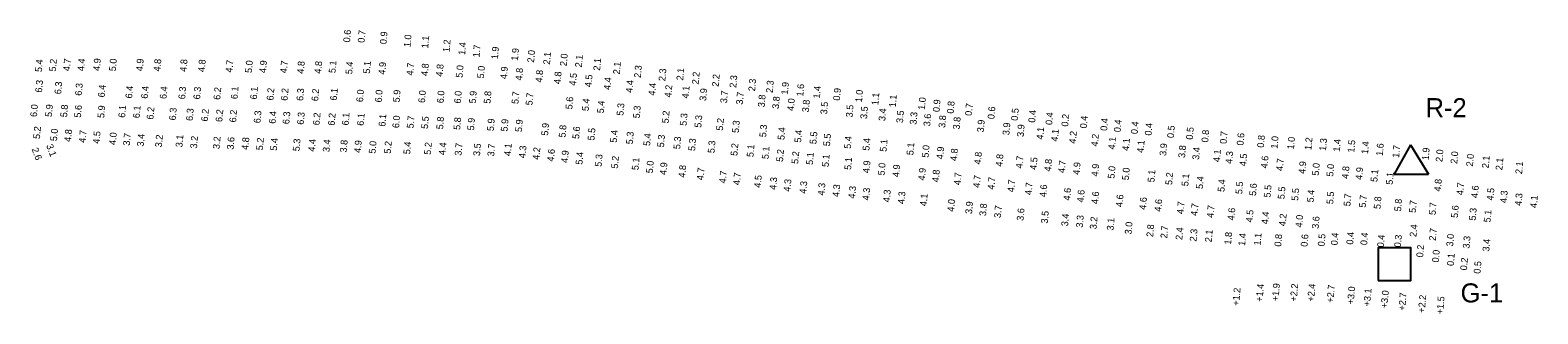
# Model space of a CAD drawing. Extents: x 1023796 to 1112670, y 656573 to 837340.
# Drawn here: x 1026033 to 1027140, y 824983 to 825192 of the extents above; entities that cross this region are included whole.
import ezdxf

# ---------------------------------------------------------------- set-up
doc = ezdxf.new("R2010")
doc.units = 0
doc.layers.add('V-CHAN-NAID', color=7, linetype='Continuous')
doc.layers.add('V-TOPO-SOUN', color=7, linetype='Continuous')

msp = doc.modelspace()

# ---------------------------------------------------------------- linework, layer by layer
at = {"layer": 'V-CHAN-NAID'}
for p, q in [((1027046.2, 825107.7), (1027034.2, 825086.1)), ((1027046.2, 825107.7), (1027059.4, 825086.1)), ((1027034.2, 825086.1), (1027059.4, 825086.1))]:
    msp.add_line(p, q, dxfattribs=at)
msp.add_lwpolyline([(1027022.6, 825007.8), (1027046.6, 825007.8), (1027046.6, 825031.8), (1027022.6, 825031.8)], close=True, dxfattribs=at)

# ---------------------------------------------------------------- texts
for s, p in [('R-2', (1027057.4, 825127.9)), ('G-1', (1027083.1, 824991.8))]:
    msp.add_text(s, height=14, dxfattribs=at).set_placement(p)
at = {"layer": 'V-TOPO-SOUN'}
for s, rotation, p in [('0.6', 85, (1026267.6, 825182.7)), ('0.7', 85, (1026278.2, 825182.4)), ('0.9', 85, (1026294.4, 825181.4)), ('1.0', 85, (1026312, 825179.2)), ('1.1', 85, (1026325, 825178.3)), ('1.2', 85, (1026340.7, 825175.5)), ('1.4', 85, (1026352.1, 825173.5)), ('1.7', 85, (1026362.7, 825171.7)), ('5.4', 85, (1026041.3, 825160.9)), ('5.2', 85, (1026051.6, 825161.3)), ('4.7', 85, (1026061.9, 825161.5)), ('4.4', 85, (1026072.3, 825161.6)), ('4.9', 85, (1026083.9, 825161.7)), ('5.0', 85, (1026095.6, 825161.5)), ('4.9', 85, (1026115.4, 825161.5)), ('4.8', 85, (1026128.3, 825161.3)), ('4.8', 85, (1026147.5, 825161.1)), ('4.8', 85, (1026160.9, 825160.9)), ('4.7', 85, (1026181.2, 825160.5)), ('5.0', 85, (1026195.5, 825160.2)), ('4.9', 85, (1026205.9, 825160.2)), ('4.7', 85, (1026221.2, 825160)), ('4.8', 85, (1026233.6, 825159.7)), ('4.8', 85, (1026246.4, 825159.7)), ('5.1', 85, (1026256.9, 825160.1)), ('1.9', 85, (1026376.2, 825170.3)), ('1.9', 85, (1026390.9, 825169.2)), ('2.0', 85, (1026402.7, 825167.8)), ('2.1', 85, (1026414.4, 825166.4)), ('2.0', 85, (1026426.7, 825165.2)), ('2.1', 85, (1026437.8, 825164.3)), ('2.1', 85, (1026451.2, 825161.9)), ('5.4', 85, (1026269.2, 825159.3)), ('5.1', 85, (1026282.2, 825159.7)), ('4.9', 85, (1026293.4, 825159)), ('4.7', 85, (1026313.9, 825158.4)), ('4.8', 85, (1026324.7, 825158)), ('4.8', 85, (1026335.6, 825157.5)), ('5.0', 85, (1026350.2, 825156.7)), ('5.0', 85, (1026365.9, 825156.2)), ('4.9', 85, (1026382.8, 825155.7)), ('4.8', 85, (1026393.9, 825154.7)), ('4.8', 85, (1026408.7, 825153.2)), ('4.8', 85, (1026422.2, 825152)), ('4.5', 85, (1026433.5, 825150.9)), ('4.5', 85, (1026444.9, 825149.8)), ('2.1', 85, (1026465.7, 825159.2)), ('2.3', 85, (1026481.1, 825156.6)), ('2.3', 85, (1026499.1, 825154.2)), ('2.1', 85, (1026512.2, 825154.7)), ('2.2', 85, (1026523.6, 825151.8)), ('2.2', 85, (1026538.3, 825150.1)), ('2.3', 85, (1026551.2, 825149.3)), ('6.3', 85, (1026041.4, 825145.8)), ('6.3', 85, (1026055.5, 825144.6)), ('6.3', 85, (1026070.6, 825143.5)), ('6.4', 85, (1026087.4, 825142.3)), ('6.4', 85, (1026107.6, 825141.5)), ('6.4', 85, (1026119.1, 825141.3)), ('6.4', 85, (1026132.8, 825141.1)), ('6.3', 85, (1026146.5, 825140.9)), ('6.3', 85, (1026157.5, 825140.8)), ('6.2', 85, (1026172.3, 825140.5)), ('6.1', 85, (1026185, 825141)), ('6.1', 85, (1026199.2, 825140.8)), ('6.2', 85, (1026211.3, 825140)), ('6.2', 85, (1026221.7, 825139.8)), ('6.3', 85, (1026233.2, 825139.7)), ('6.2', 85, (1026244.2, 825139.5)), ('6.1', 85, (1026257.9, 825139.9)), ('6.0', 85, (1026277.1, 825138.8)), ('6.0', 85, (1026290.8, 825138.6)), ('5.9', 85, (1026304, 825138.6)), ('6.0', 85, (1026322.6, 825138.2)), ('6.0', 85, (1026336.3, 825138)), ('6.0', 85, (1026348.9, 825137.8)), ('5.9', 85, (1026359.9, 825137.8)), ('5.8', 85, (1026370.7, 825137.7)), ('5.7', 85, (1026391.2, 825137.4)), ('4.4', 85, (1026458.8, 825147.8)), ('4.4', 85, (1026475, 825145.7)), ('4.4', 85, (1026491.6, 825143.6)), ('4.2', 85, (1026503.5, 825142.2)), ('4.1', 85, (1026516.2, 825141.5)), ('3.9', 85, (1026529.1, 825139.7)), ('3.7', 85, (1026544.4, 825138)), ('2.3', 85, (1026565, 825146.7)), ('2.3', 85, (1026578, 825145.5)), ('1.9', 85, (1026589.1, 825144.3)), ('1.6', 85, (1026600.4, 825142.9)), ('1.4', 85, (1026612.6, 825141.4)), ('0.9', 85, (1026627.3, 825139.9)), ('1.0', 85, (1026643.5, 825138.6)), ('6.0', 85, (1026037.7, 825127.9)), ('5.9', 85, (1026048.7, 825127.9)), ('5.8', 85, (1026059.8, 825127.7)), ('5.6', 85, (1026070, 825127.4)), ('5.9', 85, (1026087.1, 825127.1)), ('6.1', 85, (1026102.4, 825127.3)), ('6.1', 85, (1026113.1, 825127)), ('5.7', 85, (1026401.5, 825136.4)), ('5.6', 85, (1026430.8, 825133.5)), ('5.4', 85, (1026442.8, 825132.2)), ('5.4', 85, (1026453.9, 825130.6)), ('5.3', 85, (1026468.3, 825128.8)), ('5.3', 85, (1026480.3, 825126.9)), ('3.7', 85, (1026556, 825137)), ('3.8', 85, (1026572, 825135)), ('3.8', 85, (1026582.5, 825133.8)), ('4.0', 85, (1026593.5, 825132.3)), ('3.8', 85, (1026604.5, 825131.3)), ('3.5', 85, (1026617.9, 825129.8)), ('3.5', 85, (1026636.6, 825127.6)), ('1.1', 85, (1026655.5, 825136.5)), ('1.1', 85, (1026668.3, 825135)), ('1.0', 85, (1026689.7, 825133.1)), ('0.9', 85, (1026700.5, 825131.5)), ('0.8', 85, (1026710.8, 825130.3)), ('0.7', 85, (1026724.1, 825128.7)), ('6.2', 85, (1026123.2, 825126)), ('6.3', 85, (1026139.6, 825125.4)), ('6.3', 85, (1026152.1, 825125)), ('6.2', 85, (1026163.2, 825124.6)), ('6.2', 85, (1026173.8, 825124.2)), ('6.2', 85, (1026183.9, 825123.9)), ('6.3', 85, (1026201.8, 825123.3)), ('6.4', 85, (1026212.9, 825122.9)), ('6.3', 85, (1026223, 825122.6)), ('6.3', 85, (1026233.6, 825122.2)), ('6.2', 85, (1026245.2, 825121.8)), ('6.2', 85, (1026256.3, 825121.5)), ('6.1', 85, (1026266.5, 825121.7)), ('6.1', 85, (1026277.6, 825121.4)), ('6.1', 85, (1026293.5, 825120.8)), ('6.0', 85, (1026303.6, 825119.7)), ('5.7', 85, (1026314.2, 825119.5)), ('5.5', 85, (1026324.8, 825119.1)), ('5.8', 85, (1026335.9, 825118.8)), ('5.8', 85, (1026348.5, 825118.4)), ('5.9', 85, (1026358.6, 825118)), ('5.9', 85, (1026373.1, 825117.5)), ('5.9', 85, (1026383.2, 825117.2)), ('5.9', 85, (1026393.8, 825116.8)), ('5.2', 85, (1026501.5, 825123.2)), ('5.3', 85, (1026514.7, 825121.4)), ('5.3', 85, (1026525.5, 825120)), ('5.2', 85, (1026541.4, 825117.8)), ('5.3', 85, (1026553, 825116.1)), ('3.5', 85, (1026647.2, 825126.4)), ('3.4', 85, (1026660.6, 825124.9)), ('3.5', 85, (1026673.6, 825123.4)), ('3.3', 85, (1026683.5, 825122.3)), ('3.6', 85, (1026693.6, 825121)), ('3.8', 85, (1026704.6, 825119.9)), ('3.8', 85, (1026715.2, 825118.7)), ('3.9', 85, (1026732.9, 825116.6)), ('0.6', 85, (1026740.7, 825126.3)), ('0.5', 85, (1026757.9, 825125.1)), ('0.4', 85, (1026770.6, 825123.7)), ('0.4', 85, (1026783.2, 825122)), ('0.2', 85, (1026794.9, 825120.8)), ('0.4', 85, (1026808.5, 825119.5)), ('0.4', 85, (1026823.5, 825117.7)), ('0.4', 85, (1026833.4, 825116.7)), ('5.2', 85, (1026039.9, 825111.7)), ('5.0', 85, (1026052.4, 825110.1)), ('4.8', 85, (1026062.7, 825109.6)), ('4.7', 85, (1026073.4, 825108.9)), ('4.5', 85, (1026083.7, 825108.2)), ('4.0', 85, (1026095.6, 825107.3)), ('3.7', 85, (1026105.9, 825106.8)), ('3.4', 85, (1026116.1, 825106.2)), ('3.2', 85, (1026129.4, 825105.6)), ('3.1', 85, (1026144.5, 825105.6)), ('3.2', 85, (1026155.2, 825104.7)), ('3.2', 85, (1026171.8, 825104.3)), ('5.9', 85, (1026413, 825114.2)), ('5.8', 85, (1026425.8, 825112.8)), ('5.6', 85, (1026435.8, 825111.7)), ('5.5', 85, (1026447, 825110.6)), ('5.4', 85, (1026463.5, 825109)), ('5.3', 85, (1026475.2, 825107.8)), ('5.4', 85, (1026487.9, 825106.6)), ('5.3', 85, (1026498.1, 825105.6)), ('5.3', 85, (1026573.1, 825113)), ('5.4', 85, (1026586.5, 825111)), ('5.4', 85, (1026598.8, 825109.1)), ('5.5', 85, (1026610, 825107.9)), ('5.5', 85, (1026620, 825106.4)), ('5.4', 85, (1026635.3, 825104.5)), ('3.9', 85, (1026751.7, 825114.5)), ('3.9', 85, (1026762.2, 825113.2)), ('4.1', 85, (1026776.5, 825111.3)), ('4.1', 85, (1026787.3, 825109.8)), ('4.2', 85, (1026800.5, 825108.3)), ('4.2', 85, (1026816.7, 825106.2)), ('0.4', 85, (1026845.9, 825115.3)), ('0.4', 85, (1026856.1, 825114.2)), ('0.5', 85, (1026872.5, 825112.4)), ('0.5', 85, (1026886.4, 825111.2)), ('0.8', 85, (1026897.7, 825109.2)), ('0.7', 85, (1026911.2, 825108.1)), ('0.6', 85, (1026923.6, 825106.9)), ('0.8', 85, (1026938.6, 825105.3)), ('1.0', 85, (1026948.6, 825104.6)), ('2.6', 290, (1026033.8, 825104.5)), ('3.1', 290, (1026044.5, 825107.1)), ('3.6', 85, (1026182.1, 825103.9)), ('4.8', 85, (1026192.9, 825103.7)), ('5.2', 85, (1026203.6, 825103.4)), ('5.4', 85, (1026213.9, 825103.1)), ('5.3', 85, (1026230.5, 825102.7)), ('4.4', 85, (1026241.8, 825102.4)), ('3.4', 85, (1026252.5, 825102.1)), ('3.8', 85, (1026265.1, 825101.8)), ('4.9', 85, (1026275.5, 825101.5)), ('5.0', 85, (1026286.3, 825101)), ('5.2', 85, (1026297.5, 825100.9)), ('5.4', 85, (1026311.7, 825100.5)), ('5.2', 85, (1026326.9, 825100.1)), ('4.4', 85, (1026337.6, 825099.9)), ('3.7', 85, (1026349.4, 825099.5)), ('3.5', 85, (1026363, 825099.2)), ('3.7', 85, (1026373.4, 825098.9)), ('4.1', 85, (1026385.6, 825099.2)), ('4.3', 85, (1026396.4, 825097.6)), ('4.2', 85, (1026406.6, 825096.4)), ('4.6', 85, (1026417.3, 825095.1)), ('4.9', 85, (1026427.5, 825094.1)), ('5.3', 85, (1026510, 825104.2)), ('5.3', 85, (1026520.9, 825102.9)), ('5.3', 85, (1026535.2, 825101.3)), ('5.2', 85, (1026552, 825099.3)), ('5.1', 85, (1026563.8, 825098.4)), ('5.1', 85, (1026574.9, 825096.9)), ('5.2', 85, (1026585.5, 825094.9)), ('5.2', 85, (1026596.7, 825093.4)), ('5.4', 85, (1026648.9, 825103.1)), ('5.1', 85, (1026661.5, 825102.3)), ('5.1', 85, (1026681.2, 825099.8)), ('5.0', 85, (1026692.4, 825098)), ('4.9', 85, (1026703.1, 825096.8)), ('4.8', 85, (1026713.2, 825095.5)), ('4.1', 85, (1026829.2, 825104)), ('4.1', 85, (1026839.5, 825103)), ('4.1', 85, (1026850.3, 825101.5)), ('3.9', 85, (1026866.9, 825099.3)), ('3.8', 85, (1026880.7, 825097.8)), ('3.4', 85, (1026891, 825096.4)), ('4.1', 85, (1026906.3, 825094.7)), ('4.3', 85, (1026915.3, 825093.5)), ('1.0', 85, (1026960.7, 825104)), ('1.2', 85, (1026973.5, 825103.6)), ('1.3', 85, (1026984.2, 825103)), ('1.4', 85, (1026994.4, 825102.4)), ('1.5', 85, (1027005, 825101.7)), ('1.4', 85, (1027015.1, 825100.7)), ('1.6', 85, (1027025.9, 825099.3)), ('1.7', 85, (1027037.9, 825097.9)), ('1.9', 85, (1027059.6, 825096.1)), ('2.0', 85, (1027069.7, 825094.8)), ('2.0', 85, (1027080.6, 825093.4)), ('5.4', 85, (1026438.2, 825092.9)), ('5.3', 85, (1026452.3, 825091.3)), ('5.2', 85, (1026464.3, 825090)), ('5.1', 85, (1026479.4, 825088.8)), ('5.0', 85, (1026489.9, 825086.5)), ('4.9', 85, (1026499.9, 825085.3)), ('4.8', 85, (1026513.7, 825083.3)), ('5.1', 85, (1026607.4, 825092.7)), ('5.1', 85, (1026619, 825091.1)), ('5.1', 85, (1026635.5, 825089)), ('4.9', 85, (1026649, 825086.6)), ('5.0', 85, (1026660.1, 825084.9)), ('4.9', 85, (1026670.8, 825083.7)), ('4.8', 85, (1026730.8, 825093)), ('4.8', 85, (1026746.6, 825091.4)), ('4.7', 85, (1026761.3, 825090.1)), ('4.5', 85, (1026771.7, 825089)), ('4.8', 85, (1026782.3, 825087.8)), ('4.7', 85, (1026792.5, 825086.7)), ('4.9', 85, (1026803.3, 825085.4)), ('4.9', 85, (1026816.9, 825084.2)), ('5.0', 85, (1026828.9, 825082.6)), ('4.5', 85, (1026925.6, 825091.7)), ('4.6', 85, (1026941.3, 825090.1)), ('4.7', 85, (1026952.5, 825088.2)), ('4.9', 85, (1026969, 825086.1)), ('5.0', 85, (1026978.9, 825084.8)), ('5.0', 85, (1026989.5, 825084.1)), ('4.8', 85, (1027000.7, 825082.5)), ('2.0', 85, (1027092.1, 825091.5)), ('2.1', 85, (1027103.7, 825090.2)), ('2.1', 85, (1027113.7, 825088.7)), ('2.1', 85, (1027128.2, 825085.9)), ('4.7', 85, (1026527.1, 825081.4)), ('4.7', 85, (1026543.6, 825079.1)), ('4.7', 85, (1026553.8, 825077.8)), ('4.5', 85, (1026569.2, 825075.9)), ('4.3', 85, (1026580.5, 825074.4)), ('4.3', 85, (1026590.9, 825073)), ('4.3', 85, (1026602.6, 825071.5)), ('4.9', 85, (1026689.7, 825081.2)), ('4.8', 85, (1026699.9, 825079.9)), ('4.7', 85, (1026715.9, 825077.8)), ('4.7', 85, (1026730, 825075.9)), ('4.7', 85, (1026740.7, 825074.5)), ('4.7', 85, (1026755.2, 825072.6)), ('5.0', 85, (1026839.4, 825081.4)), ('5.1', 85, (1026858.2, 825079.8)), ('5.2', 85, (1026871.2, 825077.9)), ('5.1', 85, (1026883.1, 825077)), ('5.4', 85, (1026893.8, 825075)), ('5.4', 85, (1026909.6, 825072.8)), ('5.5', 85, (1026922.7, 825071.2)), ('4.9', 85, (1027010.8, 825081.7)), ('5.1', 85, (1027021.9, 825080.1)), ('5.1', 85, (1027033.2, 825078.1)), ('4.8', 85, (1027068.5, 825073.1)), ('4.3', 85, (1026615.9, 825070.2)), ('4.3', 85, (1026626.8, 825069.1)), ('4.3', 85, (1026638.4, 825067.9)), ('4.3', 85, (1026648.8, 825066.6)), ('4.3', 85, (1026663.9, 825065.2)), ('4.3', 85, (1026674.7, 825063.9)), ('4.1', 85, (1026691, 825062.3)), ('4.7', 85, (1026768.1, 825070.5)), ('4.6', 85, (1026778.8, 825069)), ('4.6', 85, (1026796.3, 825066.5)), ('4.6', 85, (1026806.3, 825065.1)), ('4.6', 85, (1026816.9, 825063.9)), ('4.6', 85, (1026834.8, 825061.7)), ('5.6', 85, (1026932.8, 825069.9)), ('5.5', 85, (1026943.5, 825068.7)), ('5.5', 85, (1026953.7, 825067.5)), ('5.5', 85, (1026963.8, 825066.3)), ('5.4', 85, (1026975.1, 825065.1)), ('5.5', 85, (1026989.5, 825063.8)), ('5.7', 85, (1027002.1, 825062.3)), ('5.7', 85, (1027013.4, 825061.3)), ('5.8', 85, (1027024.2, 825060.2)), ('4.7', 85, (1027085, 825070.4)), ('4.6', 85, (1027095.7, 825068.3)), ('4.5', 85, (1027107.1, 825066.5)), ('4.3', 85, (1027116.9, 825064.6)), ('4.3', 85, (1027127.8, 825062.6)), ('4.1', 85, (1027139, 825061)), ('4.0', 85, (1026711.1, 825058.3)), ('3.9', 85, (1026724.3, 825056.6)), ('3.8', 85, (1026734.6, 825055.1)), ('3.7', 85, (1026745.4, 825053.7)), ('3.6', 85, (1026762.1, 825051.6)), ('3.5', 85, (1026779.9, 825049.6)), ('4.6', 85, (1026852, 825059.7)), ('4.6', 85, (1026863.2, 825058.3)), ('4.7', 85, (1026879.6, 825056.5)), ('4.7', 85, (1026889.8, 825055.2)), ('4.7', 85, (1026901.6, 825053.8)), ('4.6', 85, (1026916.9, 825051.9)), ('4.5', 85, (1026930.3, 825050.4)), ('4.4', 85, (1026941.7, 825049.1)), ('5.8', 85, (1027039.3, 825058.5)), ('5.7', 85, (1027050.1, 825057.4)), ('5.7', 85, (1027064.7, 825055.8)), ('5.6', 85, (1027081, 825053.7)), ('5.3', 85, (1027094.1, 825051.8)), ('5.1', 85, (1027105, 825050.4)), ('3.4', 85, (1026794.8, 825047.6)), ('3.3', 85, (1026805.6, 825046.5)), ('3.2', 85, (1026815.7, 825045.4)), ('3.1', 85, (1026828.2, 825044.5)), ('3.0', 85, (1026841.4, 825041.6)), ('2.8', 85, (1026857.3, 825039.7)), ('2.7', 85, (1026867.6, 825038.7)), ('4.2', 85, (1026954.6, 825047.6)), ('4.0', 85, (1026966.7, 825046.7)), ('3.6', 85, (1026978.8, 825045.7)), ('2.4', 85, (1027050.6, 825039.7)), ('2.4', 85, (1026878.7, 825037.5)), ('2.3', 85, (1026889.1, 825036.4)), ('2.1', 85, (1026900.3, 825035.8)), ('1.8', 85, (1026914.5, 825034.1)), ('1.4', 85, (1026924.8, 825033.2)), ('1.1', 85, (1026936.2, 825033.4)), ('0.8', 85, (1026951.3, 825032.6)), ('0.6', 85, (1026970.6, 825032.5)), ('0.5', 85, (1026983.1, 825032.8)), ('0.4', 85, (1026992.7, 825033.6)), ('0.4', 85, (1027004.1, 825034.1)), ('0.4', 85, (1027014.4, 825033.7)), ('0.4', 85, (1027026.7, 825032.1)), ('0.3', 85, (1027039.2, 825032.1)), ('2.7', 85, (1027064.8, 825036.9)), ('3.0', 85, (1027077.5, 825032.7)), ('3.3', 85, (1027089.6, 825031.2)), ('3.4', 85, (1027104.1, 825029)), ('0.2', 85, (1027055.5, 825024.7)), ('0.0', 85, (1027067, 825021)), ('0.1', 85, (1027078, 825018.4)), ('0.2', 85, (1027087.7, 825015.2)), ('0.5', 85, (1027097.6, 825012.7)), ('+1.4 ', 85, (1026937.6, 824992.1)), ('+1.9 ', 85, (1026949.3, 824992.5)), ('+2.2 ', 85, (1026962.7, 824992.3)), ('+2.4 ', 85, (1026975.4, 824992.2)), ('+2.7 ', 85, (1026989.6, 824991.4)), ('+3.0 ', 85, (1027004.6, 824990.2)), ('+1.2 ', 85, (1026920.4, 824989.2)), ('+3.1 ', 85, (1027016.6, 824988.7)), ('+3.0 ', 85, (1027029.3, 824987.3)), ('+2.7 ', 85, (1027042.3, 824985.6)), ('+2.2 ', 85, (1027056.7, 824984)), ('+1.5 ', 85, (1027070.2, 824982.9))]:
    msp.add_text(s, height=5, rotation=rotation, dxfattribs=at).set_placement(p)

doc.saveas('drawing.dxf')
